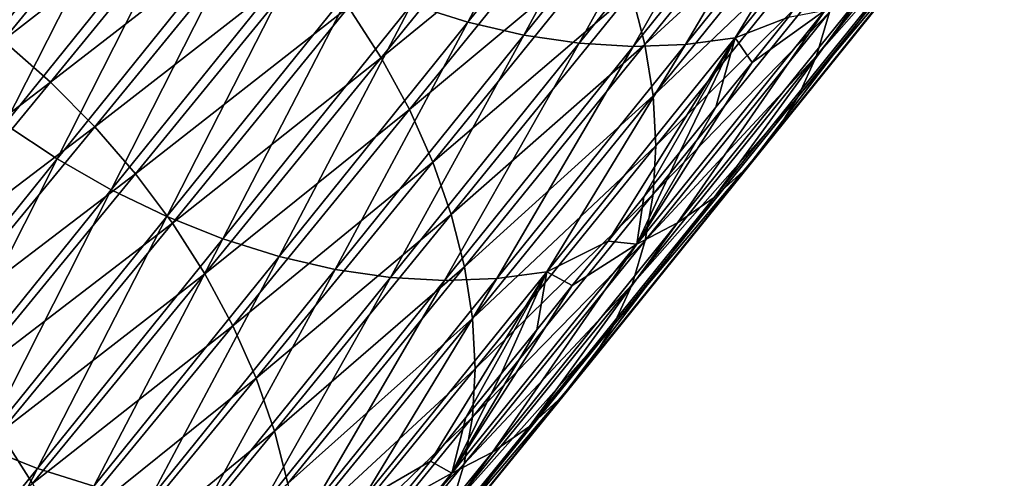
# Model space of a CAD drawing. Header units: millimetres. Extents: x -522 to 188, y -54 to 63.
# Tile 998 of 1056: x 21.97 to 26.42, y -40.65 to -38.58. Entities that reach past the tile are written whole.
import ezdxf

# ---------------------------------------------------------------- set-up
doc = ezdxf.new("R2010")
doc.units = ezdxf.units.MM
doc.header["$LTSCALE"] = 65.185185
doc.layers.add('39', color=7, linetype='CONTINUOUS')
doc.layers.add('40', color=7, linetype='CONTINUOUS')

msp = doc.modelspace()

# ---------------------------------------------------------------- linework, layer by layer
at = {"layer": '39', "linetype": 'CONTINUOUS'}
for points in [[(25.6302, -37.6572, -27.1091), (24.7377, -38.452, -25.6776), (24.7982, -38.6878, -25.8272), (25.6302, -37.6572, -27.1091)], [(25.6302, -37.6572, -27.1091), (24.7982, -38.6878, -25.8272), (25.6673, -37.889, -27.272), (25.6302, -37.6572, -27.1091)], [(22.6906, -37.6964, -23.8125), (21.6694, -38.4964, -22.5847), (21.8959, -38.6704, -22.5757), (22.6906, -37.6964, -23.8125)], [(22.6906, -37.6964, -23.8125), (21.8959, -38.6704, -22.5757), (22.9053, -37.8847, -23.8235), (22.6906, -37.6964, -23.8125)], [(26.4236, -37.6852, -29.3219), (25.5742, -38.74, -28.0198), (26.3413, -37.8688, -29.5249), (26.4236, -37.6852, -29.3219)], [(26.4236, -37.6852, -29.3219), (25.6335, -38.5426, -27.8218), (25.5742, -38.74, -28.0198), (26.4236, -37.6852, -29.3219)], [(24.4194, -37.7451, -25.3176), (23.4575, -38.5202, -23.9712), (23.6055, -38.749, -24.0573), (24.4194, -37.7451, -25.3176)], [(24.4194, -37.7451, -25.3176), (23.6055, -38.749, -24.0573), (24.5474, -37.9785, -25.4216), (24.4194, -37.7451, -25.3176)], [(22.9053, -37.8847, -23.8235), (21.8959, -38.6704, -22.5757), (22.1101, -38.8592, -22.5861), (22.9053, -37.8847, -23.8235)], [(22.9053, -37.8847, -23.8235), (22.1101, -38.8592, -22.5861), (23.1058, -38.0861, -23.8538), (22.9053, -37.8847, -23.8235)], [(25.6673, -37.889, -27.272), (24.7982, -38.6878, -25.8272), (24.8349, -38.9202, -25.9895), (25.6673, -37.889, -27.272)], [(25.6673, -37.889, -27.272), (24.8349, -38.9202, -25.9895), (25.6803, -38.1152, -27.4462), (25.6673, -37.889, -27.272)], [(26.3413, -37.8688, -29.5249), (25.5742, -38.74, -28.0198), (25.4915, -38.924, -28.2221), (26.3413, -37.8688, -29.5249)], [(26.3413, -37.8688, -29.5249), (25.4915, -38.924, -28.2221), (26.2364, -38.0373, -29.7305), (26.3413, -37.8688, -29.5249)], [(24.5474, -37.9785, -25.4216), (23.6055, -38.749, -24.0573), (23.733, -38.983, -24.1605), (24.5474, -37.9785, -25.4216)], [(24.5474, -37.9785, -25.4216), (23.733, -38.983, -24.1605), (24.6538, -38.2148, -25.542), (24.5474, -37.9785, -25.4216)], [(26.2364, -38.0373, -29.7305), (25.4915, -38.924, -28.2221), (25.3863, -39.0931, -28.4271), (26.2364, -38.0373, -29.7305)], [(26.2364, -38.0373, -29.7305), (25.3863, -39.0931, -28.4271), (26.1099, -38.1893, -29.9368), (26.2364, -38.0373, -29.7305)], [(23.1058, -38.0861, -23.8538), (22.1101, -38.8592, -22.5861), (22.3103, -39.0611, -22.6158), (23.1058, -38.0861, -23.8538)], [(23.1058, -38.0861, -23.8538), (22.3103, -39.0611, -22.6158), (23.2905, -38.2985, -23.9032), (23.1058, -38.0861, -23.8538)], [(25.6803, -38.1152, -27.4462), (24.8349, -38.9202, -25.9895), (24.8475, -39.147, -26.1629), (25.6803, -38.1152, -27.4462)], [(25.6803, -38.1152, -27.4462), (24.8475, -39.147, -26.1629), (25.669, -38.3337, -27.63), (25.6803, -38.1152, -27.4462)], [(26.1099, -38.1893, -29.9368), (25.2594, -39.2456, -28.6328), (25.963, -38.3234, -30.1419), (26.1099, -38.1893, -29.9368)], [(26.1099, -38.1893, -29.9368), (25.3863, -39.0931, -28.4271), (25.2594, -39.2456, -28.6328), (26.1099, -38.1893, -29.9368)], [(24.6538, -38.2148, -25.542), (23.733, -38.983, -24.1605), (23.8389, -39.22, -24.2801), (24.6538, -38.2148, -25.542)], [(24.6538, -38.2148, -25.542), (23.8389, -39.22, -24.2801), (24.7377, -38.452, -25.6776), (24.6538, -38.2148, -25.542)], [(23.2905, -38.2985, -23.9032), (22.3103, -39.0611, -22.6158), (22.4944, -39.2741, -22.6644), (23.2905, -38.2985, -23.9032)], [(23.2905, -38.2985, -23.9032), (22.4944, -39.2741, -22.6644), (23.4575, -38.5202, -23.9712), (23.2905, -38.2985, -23.9032)], [(25.669, -38.3337, -27.63), (24.8475, -39.147, -26.1629), (24.8357, -39.3661, -26.346), (25.669, -38.3337, -27.63)], [(25.669, -38.3337, -27.63), (24.8357, -39.3661, -26.346), (25.6335, -38.5426, -27.8218), (25.669, -38.3337, -27.63)], [(25.963, -38.3234, -30.1419), (25.1121, -39.3802, -28.8374), (25.7969, -38.4385, -30.344), (25.963, -38.3234, -30.1419)], [(25.963, -38.3234, -30.1419), (25.2594, -39.2456, -28.6328), (25.1121, -39.3802, -28.8374), (25.963, -38.3234, -30.1419)], [(24.7377, -38.452, -25.6776), (23.8389, -39.22, -24.2801), (23.9222, -39.4578, -24.4149), (24.7377, -38.452, -25.6776)], [(24.7377, -38.452, -25.6776), (23.9222, -39.4578, -24.4149), (24.7982, -38.6878, -25.8272), (24.7377, -38.452, -25.6776)], [(25.1121, -39.3802, -28.8374), (24.9456, -39.4957, -29.0389), (25.7969, -38.4385, -30.344), (25.1121, -39.3802, -28.8374)], [(24.9456, -39.4957, -29.0389), (25.6131, -38.5333, -30.5413), (25.7969, -38.4385, -30.344), (24.9456, -39.4957, -29.0389)], [(23.4575, -38.5202, -23.9712), (22.4944, -39.2741, -22.6644), (22.661, -39.4964, -22.7316), (23.4575, -38.5202, -23.9712)], [(23.4575, -38.5202, -23.9712), (22.661, -39.4964, -22.7316), (23.6055, -38.749, -24.0573), (23.4575, -38.5202, -23.9712)], [(24.7615, -39.591, -29.2357), (25.6131, -38.5333, -30.5413), (24.9456, -39.4957, -29.0389), (24.7615, -39.591, -29.2357)], [(24.7615, -39.591, -29.2357), (25.2832, -38.7691, -30.5322), (25.6131, -38.5333, -30.5413), (24.7615, -39.591, -29.2357)], [(25.6335, -38.5426, -27.8218), (24.8357, -39.3661, -26.346), (24.7998, -39.5756, -26.537), (25.6335, -38.5426, -27.8218)], [(25.6335, -38.5426, -27.8218), (24.7998, -39.5756, -26.537), (25.5742, -38.74, -28.0198), (25.6335, -38.5426, -27.8218)], [(25.2832, -38.7691, -30.5322), (25.4475, -38.565, -30.7835), (25.6131, -38.5333, -30.5413), (25.2832, -38.7691, -30.5322)], [(21.8959, -38.6704, -22.5757), (21.1189, -39.6144, -21.3607), (22.1101, -38.8592, -22.5861), (21.8959, -38.6704, -22.5757)], [(24.7982, -38.6878, -25.8272), (23.9222, -39.4578, -24.4149), (23.9823, -39.6943, -24.5636), (24.7982, -38.6878, -25.8272)], [(24.7982, -38.6878, -25.8272), (23.9823, -39.6943, -24.5636), (24.8349, -38.9202, -25.9895), (24.7982, -38.6878, -25.8272)], [(25.5742, -38.74, -28.0198), (24.7399, -39.7736, -26.7342), (25.4915, -38.924, -28.2221), (25.5742, -38.74, -28.0198)], [(25.5742, -38.74, -28.0198), (24.7998, -39.5756, -26.537), (24.7399, -39.7736, -26.7342), (25.5742, -38.74, -28.0198)], [(23.6055, -38.749, -24.0573), (22.661, -39.4964, -22.7316), (22.8084, -39.7259, -22.8168), (23.6055, -38.749, -24.0573)], [(23.6055, -38.749, -24.0573), (22.8084, -39.7259, -22.8168), (23.733, -38.983, -24.1605), (23.6055, -38.749, -24.0573)], [(25.1195, -38.9725, -30.2815), (25.2832, -38.7691, -30.5322), (24.7615, -39.591, -29.2357), (25.1195, -38.9725, -30.2815)], [(22.1101, -38.8592, -22.5861), (21.1189, -39.6144, -21.3607), (21.3327, -39.8038, -21.3703), (22.1101, -38.8592, -22.5861)], [(22.1101, -38.8592, -22.5861), (21.3327, -39.8038, -21.3703), (22.3103, -39.0611, -22.6158), (22.1101, -38.8592, -22.5861)], [(24.8349, -38.9202, -25.9895), (23.9823, -39.6943, -24.5636), (24.0184, -39.9274, -24.725), (24.8349, -38.9202, -25.9895)], [(24.8349, -38.9202, -25.9895), (24.0184, -39.9274, -24.725), (24.8475, -39.147, -26.1629), (24.8349, -38.9202, -25.9895)], [(25.4915, -38.924, -28.2221), (24.7399, -39.7736, -26.7342), (24.6568, -39.9582, -26.9359), (25.4915, -38.924, -28.2221)], [(25.4915, -38.924, -28.2221), (24.6568, -39.9582, -26.9359), (25.3863, -39.0931, -28.4271), (25.4915, -38.924, -28.2221)], [(23.733, -38.983, -24.1605), (22.8084, -39.7259, -22.8168), (22.9353, -39.9606, -22.9191), (23.733, -38.983, -24.1605)], [(23.733, -38.983, -24.1605), (22.9353, -39.9606, -22.9191), (23.8389, -39.22, -24.2801), (23.733, -38.983, -24.1605)], [(24.9563, -39.1753, -30.0314), (25.1195, -38.9725, -30.2815), (24.7615, -39.591, -29.2357), (24.9563, -39.1753, -30.0314)], [(22.3103, -39.0611, -22.6158), (21.3327, -39.8038, -21.3703), (21.5323, -40.0063, -21.3991), (22.3103, -39.0611, -22.6158)], [(22.3103, -39.0611, -22.6158), (21.5323, -40.0063, -21.3991), (22.4944, -39.2741, -22.6644), (22.3103, -39.0611, -22.6158)], [(25.3863, -39.0931, -28.4271), (24.6568, -39.9582, -26.9359), (24.5511, -40.1278, -27.1401), (25.3863, -39.0931, -28.4271)], [(25.3863, -39.0931, -28.4271), (24.5511, -40.1278, -27.1401), (25.2594, -39.2456, -28.6328), (25.3863, -39.0931, -28.4271)], [(24.8475, -39.147, -26.1629), (24.0184, -39.9274, -24.725), (24.0304, -40.1549, -24.8975), (24.8475, -39.147, -26.1629)], [(24.8475, -39.147, -26.1629), (24.0304, -40.1549, -24.8975), (24.8357, -39.3661, -26.346), (24.8475, -39.147, -26.1629)], [(24.7936, -39.3773, -29.7818), (24.9563, -39.1753, -30.0314), (24.7615, -39.591, -29.2357), (24.7936, -39.3773, -29.7818)], [(23.8389, -39.22, -24.2801), (22.9353, -39.9606, -22.9191), (23.0406, -40.1984, -23.0377), (23.8389, -39.22, -24.2801)], [(23.8389, -39.22, -24.2801), (23.0406, -40.1984, -23.0377), (23.9222, -39.4578, -24.4149), (23.8389, -39.22, -24.2801)], [(22.4944, -39.2741, -22.6644), (21.5323, -40.0063, -21.3991), (21.7159, -40.22, -21.4468), (22.4944, -39.2741, -22.6644)], [(22.4944, -39.2741, -22.6644), (21.7159, -40.22, -21.4468), (22.661, -39.4964, -22.7316), (22.4944, -39.2741, -22.6644)], [(25.2594, -39.2456, -28.6328), (24.4238, -40.2809, -27.3451), (25.1121, -39.3802, -28.8374), (25.2594, -39.2456, -28.6328)], [(25.2594, -39.2456, -28.6328), (24.5511, -40.1278, -27.1401), (24.4238, -40.2809, -27.3451), (25.2594, -39.2456, -28.6328)], [(24.8357, -39.3661, -26.346), (24.0304, -40.1549, -24.8975), (24.018, -40.3747, -25.0797), (24.8357, -39.3661, -26.346)], [(24.8357, -39.3661, -26.346), (24.018, -40.3747, -25.0797), (24.7998, -39.5756, -26.537), (24.8357, -39.3661, -26.346)], [(25.1121, -39.3802, -28.8374), (24.276, -40.4161, -27.549), (24.9456, -39.4957, -29.0389), (25.1121, -39.3802, -28.8374)], [(25.1121, -39.3802, -28.8374), (24.4238, -40.2809, -27.3451), (24.276, -40.4161, -27.549), (25.1121, -39.3802, -28.8374)], [(24.6315, -39.5786, -29.5328), (24.7936, -39.3773, -29.7818), (24.7615, -39.591, -29.2357), (24.6315, -39.5786, -29.5328)], [(22.661, -39.4964, -22.7316), (21.7159, -40.22, -21.4468), (21.8818, -40.4431, -21.513), (22.661, -39.4964, -22.7316)], [(22.661, -39.4964, -22.7316), (21.8818, -40.4431, -21.513), (22.8084, -39.7259, -22.8168), (22.661, -39.4964, -22.7316)], [(23.9222, -39.4578, -24.4149), (23.0406, -40.1984, -23.0377), (23.1233, -40.437, -23.1714), (23.9222, -39.4578, -24.4149)], [(23.9222, -39.4578, -24.4149), (23.1233, -40.437, -23.1714), (23.9823, -39.6943, -24.5636), (23.9222, -39.4578, -24.4149)], [(24.276, -40.4161, -27.549), (24.1091, -40.5321, -27.7499), (24.9456, -39.4957, -29.0389), (24.276, -40.4161, -27.549)], [(24.1091, -40.5321, -27.7499), (24.7615, -39.591, -29.2357), (24.9456, -39.4957, -29.0389), (24.1091, -40.5321, -27.7499)], [(24.7998, -39.5756, -26.537), (24.018, -40.3747, -25.0797), (23.9815, -40.5849, -25.2698), (24.7998, -39.5756, -26.537)], [(24.7998, -39.5756, -26.537), (23.9815, -40.5849, -25.2698), (24.7399, -39.7736, -26.7342), (24.7998, -39.5756, -26.537)], [(24.4699, -39.7791, -29.2844), (24.6315, -39.5786, -29.5328), (24.7615, -39.591, -29.2357), (24.4699, -39.7791, -29.2844)], [(23.9247, -40.6279, -27.946), (24.7615, -39.591, -29.2357), (24.1091, -40.5321, -27.7499), (23.9247, -40.6279, -27.946)], [(23.9247, -40.6279, -27.946), (24.4699, -39.7791, -29.2844), (24.7615, -39.591, -29.2357), (23.9247, -40.6279, -27.946)], [(23.9823, -39.6943, -24.5636), (23.1233, -40.437, -23.1714), (23.1826, -40.6744, -23.3191), (23.9823, -39.6943, -24.5636)], [(23.9823, -39.6943, -24.5636), (23.1826, -40.6744, -23.3191), (24.0184, -39.9274, -24.725), (23.9823, -39.6943, -24.5636)], [(22.8084, -39.7259, -22.8168), (21.8818, -40.4431, -21.513), (22.0285, -40.6735, -21.5971), (22.8084, -39.7259, -22.8168)], [(22.8084, -39.7259, -22.8168), (22.0285, -40.6735, -21.5971), (22.9353, -39.9606, -22.9191), (22.8084, -39.7259, -22.8168)], [(24.7399, -39.7736, -26.7342), (23.9211, -40.7836, -25.4661), (24.6568, -39.9582, -26.9359), (24.7399, -39.7736, -26.7342)], [(24.7399, -39.7736, -26.7342), (23.9815, -40.5849, -25.2698), (23.9211, -40.7836, -25.4661), (24.7399, -39.7736, -26.7342)], [(24.3088, -39.9789, -29.0366), (24.4699, -39.7791, -29.2844), (23.9247, -40.6279, -27.946), (24.3088, -39.9789, -29.0366)], [(24.0184, -39.9274, -24.725), (23.1826, -40.6744, -23.3191), (23.2181, -40.9083, -23.4794), (24.0184, -39.9274, -24.725)], [(24.0184, -39.9274, -24.725), (23.2181, -40.9083, -23.4794), (24.0304, -40.1549, -24.8975), (24.0184, -39.9274, -24.725)], [(22.9353, -39.9606, -22.9191), (22.0285, -40.6735, -21.5971), (22.1547, -40.9091, -21.6983), (22.9353, -39.9606, -22.9191)], [(22.9353, -39.9606, -22.9191), (22.1547, -40.9091, -21.6983), (23.0406, -40.1984, -23.0377), (22.9353, -39.9606, -22.9191)], [(24.6568, -39.9582, -26.9359), (23.9211, -40.7836, -25.4661), (23.8374, -40.969, -25.6669), (24.6568, -39.9582, -26.9359)], [(24.6568, -39.9582, -26.9359), (23.8374, -40.969, -25.6669), (24.5511, -40.1278, -27.1401), (24.6568, -39.9582, -26.9359)], [(24.1483, -40.1778, -28.7893), (24.3088, -39.9789, -29.0366), (23.9247, -40.6279, -27.946), (24.1483, -40.1778, -28.7893)], [(24.0304, -40.1549, -24.8975), (23.2181, -40.9083, -23.4794), (23.2294, -41.1366, -23.6509), (24.0304, -40.1549, -24.8975)], [(24.0304, -40.1549, -24.8975), (23.2294, -41.1366, -23.6509), (24.018, -40.3747, -25.0797), (24.0304, -40.1549, -24.8975)], [(24.5511, -40.1278, -27.1401), (23.8374, -40.969, -25.6669), (23.7312, -41.1393, -25.8703), (24.5511, -40.1278, -27.1401)], [(24.5511, -40.1278, -27.1401), (23.7312, -41.1393, -25.8703), (24.4238, -40.2809, -27.3451), (24.5511, -40.1278, -27.1401)], [(23.0406, -40.1984, -23.0377), (22.1547, -40.9091, -21.6983), (22.2592, -41.1478, -21.8156), (23.0406, -40.1984, -23.0377)], [(23.0406, -40.1984, -23.0377), (22.2592, -41.1478, -21.8156), (23.1233, -40.437, -23.1714), (23.0406, -40.1984, -23.0377)], [(23.9883, -40.376, -28.5427), (24.1483, -40.1778, -28.7893), (23.9247, -40.6279, -27.946), (23.9883, -40.376, -28.5427)], [(24.4238, -40.2809, -27.3451), (23.6034, -41.2931, -26.0745), (24.276, -40.4161, -27.549), (24.4238, -40.2809, -27.3451)], [(24.4238, -40.2809, -27.3451), (23.7312, -41.1393, -25.8703), (23.6034, -41.2931, -26.0745), (24.4238, -40.2809, -27.3451)], [(24.018, -40.3747, -25.0797), (23.2294, -41.1366, -23.6509), (23.2163, -41.3573, -23.8319), (24.018, -40.3747, -25.0797)], [(24.018, -40.3747, -25.0797), (23.2163, -41.3573, -23.8319), (23.9815, -40.5849, -25.2698), (24.018, -40.3747, -25.0797)], [(23.8289, -40.5734, -28.2967), (23.9883, -40.376, -28.5427), (23.9247, -40.6279, -27.946), (23.8289, -40.5734, -28.2967)], [(24.276, -40.4161, -27.549), (23.4551, -41.4288, -26.2776), (24.1091, -40.5321, -27.7499), (24.276, -40.4161, -27.549)], [(24.276, -40.4161, -27.549), (23.6034, -41.2931, -26.0745), (23.4551, -41.4288, -26.2776), (24.276, -40.4161, -27.549)], [(21.8818, -40.4431, -21.513), (21.1202, -41.358, -20.3164), (22.0285, -40.6735, -21.5971), (21.8818, -40.4431, -21.513)], [(23.1233, -40.437, -23.1714), (22.2592, -41.1478, -21.8156), (22.3411, -41.3874, -21.9481), (23.1233, -40.437, -23.1714)], [(23.1233, -40.437, -23.1714), (22.3411, -41.3874, -21.9481), (23.1826, -40.6744, -23.3191), (23.1233, -40.437, -23.1714)], [(23.4551, -41.4288, -26.2776), (23.2878, -41.5454, -26.4777), (24.1091, -40.5321, -27.7499), (23.4551, -41.4288, -26.2776)], [(23.2878, -41.5454, -26.4777), (23.9247, -40.6279, -27.946), (24.1091, -40.5321, -27.7499), (23.2878, -41.5454, -26.4777)], [(23.9815, -40.5849, -25.2698), (23.2163, -41.3573, -23.8319), (23.1791, -41.5684, -24.021), (23.9815, -40.5849, -25.2698)], [(23.9815, -40.5849, -25.2698), (23.1791, -41.5684, -24.021), (23.9211, -40.7836, -25.4661), (23.9815, -40.5849, -25.2698)], [(23.67, -40.7699, -28.0512), (23.8289, -40.5734, -28.2967), (23.9247, -40.6279, -27.946), (23.67, -40.7699, -28.0512)], [(23.1029, -41.6418, -26.6732), (23.9247, -40.6279, -27.946), (23.2878, -41.5454, -26.4777), (23.1029, -41.6418, -26.6732)], [(23.1029, -41.6418, -26.6732), (23.67, -40.7699, -28.0512), (23.9247, -40.6279, -27.946), (23.1029, -41.6418, -26.6732)]]:
    msp.add_3dface(points, dxfattribs=at)
at = {"layer": '40', "linetype": 'CONTINUOUS'}
for points in [[(22.113, -37.4271, -31.9317), (21.4606, -38.688, -30.6545), (21.2595, -38.4873, -30.6233), (22.113, -37.4271, -31.9317)], [(22.3142, -37.6276, -31.9631), (21.4606, -38.688, -30.6545), (22.113, -37.4271, -31.9317), (22.3142, -37.6276, -31.9631)], [(24.611, -37.4282, -33.0673), (23.9977, -38.5873, -31.6418), (23.7429, -38.5071, -31.7433), (24.611, -37.4282, -33.0673)], [(24.8657, -37.5086, -32.9655), (23.9977, -38.5873, -31.6418), (24.611, -37.4282, -33.0673), (24.8657, -37.5086, -32.9655)], [(24.8657, -37.5086, -32.9655), (24.2512, -38.6459, -31.5237), (23.9977, -38.5873, -31.6418), (24.8657, -37.5086, -32.9655)], [(25.119, -37.5676, -32.8471), (24.2512, -38.6459, -31.5237), (24.8657, -37.5086, -32.9655), (25.119, -37.5676, -32.8471)], [(25.119, -37.5676, -32.8471), (24.5011, -38.6826, -31.39), (24.2512, -38.6459, -31.5237), (25.119, -37.5676, -32.8471)], [(25.3687, -37.6045, -32.713), (24.5011, -38.6826, -31.39), (25.119, -37.5676, -32.8471), (25.3687, -37.6045, -32.713)], [(26.0735, -37.5808, -32.2302), (25.2068, -38.6579, -30.9083), (25.8481, -37.6112, -32.4032), (26.0735, -37.5808, -32.2302)], [(26.0735, -37.5808, -32.2302), (25.4475, -38.565, -30.7835), (25.2068, -38.6579, -30.9083), (26.0735, -37.5808, -32.2302)], [(25.3687, -37.6045, -32.713), (24.7452, -38.6968, -31.2419), (24.5011, -38.6826, -31.39), (25.3687, -37.6045, -32.713)], [(25.6124, -37.6191, -32.5646), (24.7452, -38.6968, -31.2419), (25.3687, -37.6045, -32.713), (25.6124, -37.6191, -32.5646)], [(25.6124, -37.6191, -32.5646), (24.9811, -38.6886, -31.0809), (24.7452, -38.6968, -31.2419), (25.6124, -37.6191, -32.5646)], [(25.8481, -37.6112, -32.4032), (24.9811, -38.6886, -31.0809), (25.6124, -37.6191, -32.5646), (25.8481, -37.6112, -32.4032)], [(25.8481, -37.6112, -32.4032), (25.2068, -38.6579, -30.9083), (24.9811, -38.6886, -31.0809), (25.8481, -37.6112, -32.4032)], [(22.3142, -37.6276, -31.9631), (21.6756, -38.8758, -30.6661), (21.4606, -38.688, -30.6545), (22.3142, -37.6276, -31.9631)], [(22.5293, -37.8153, -31.9749), (21.6756, -38.8758, -30.6661), (22.3142, -37.6276, -31.9631), (22.5293, -37.8153, -31.9749)], [(22.5293, -37.8153, -31.9749), (21.9028, -39.049, -30.6582), (21.6756, -38.8758, -30.6661), (22.5293, -37.8153, -31.9749)], [(22.7565, -37.9885, -31.9671), (21.9028, -39.049, -30.6582), (22.5293, -37.8153, -31.9749), (22.7565, -37.9885, -31.9671)], [(22.7565, -37.9885, -31.9671), (22.1399, -39.2062, -30.6308), (21.9028, -39.049, -30.6582), (22.7565, -37.9885, -31.9671)], [(22.9936, -38.1457, -31.9397), (22.1399, -39.2062, -30.6308), (22.7565, -37.9885, -31.9671), (22.9936, -38.1457, -31.9397)], [(22.9936, -38.1457, -31.9397), (22.3849, -39.3457, -30.5841), (22.1399, -39.2062, -30.6308), (22.9936, -38.1457, -31.9397)], [(23.2386, -38.2853, -31.8929), (22.3849, -39.3457, -30.5841), (22.9936, -38.1457, -31.9397), (23.2386, -38.2853, -31.8929)], [(23.2386, -38.2853, -31.8929), (22.6354, -39.4665, -30.5185), (22.3849, -39.3457, -30.5841), (23.2386, -38.2853, -31.8929)], [(23.4891, -38.4061, -31.8273), (22.6354, -39.4665, -30.5185), (23.2386, -38.2853, -31.8929), (23.4891, -38.4061, -31.8273)], [(23.4891, -38.4061, -31.8273), (22.8894, -39.5673, -30.4347), (22.6354, -39.4665, -30.5185), (23.4891, -38.4061, -31.8273)], [(23.7429, -38.5071, -31.7433), (22.8894, -39.5673, -30.4347), (23.4891, -38.4061, -31.8273), (23.7429, -38.5071, -31.7433)], [(23.7429, -38.5071, -31.7433), (23.1443, -39.6473, -30.3334), (22.8894, -39.5673, -30.4347), (23.7429, -38.5071, -31.7433)], [(23.9977, -38.5873, -31.6418), (23.1443, -39.6473, -30.3334), (23.7429, -38.5071, -31.7433), (23.9977, -38.5873, -31.6418)], [(23.9977, -38.5873, -31.6418), (23.398, -39.7058, -30.2155), (23.1443, -39.6473, -30.3334), (23.9977, -38.5873, -31.6418)], [(24.2512, -38.6459, -31.5237), (23.398, -39.7058, -30.2155), (23.9977, -38.5873, -31.6418), (24.2512, -38.6459, -31.5237)], [(25.4475, -38.565, -30.7835), (25.2832, -38.7691, -30.5322), (25.2068, -38.6579, -30.9083), (25.4475, -38.565, -30.7835)], [(24.2512, -38.6459, -31.5237), (23.6481, -39.7421, -30.0822), (23.398, -39.7058, -30.2155), (24.2512, -38.6459, -31.5237)], [(24.5011, -38.6826, -31.39), (23.6481, -39.7421, -30.0822), (24.2512, -38.6459, -31.5237), (24.5011, -38.6826, -31.39)], [(24.5011, -38.6826, -31.39), (23.8924, -39.7561, -29.9345), (23.6481, -39.7421, -30.0822), (24.5011, -38.6826, -31.39)], [(24.7452, -38.6968, -31.2419), (23.8924, -39.7561, -29.9345), (24.5011, -38.6826, -31.39), (24.7452, -38.6968, -31.2419)], [(24.9811, -38.6886, -31.0809), (24.1286, -39.7475, -29.7738), (24.7452, -38.6968, -31.2419), (24.9811, -38.6886, -31.0809)], [(24.9811, -38.6886, -31.0809), (24.3546, -39.7164, -29.6017), (24.1286, -39.7475, -29.7738), (24.9811, -38.6886, -31.0809)], [(25.2068, -38.6579, -30.9083), (24.3546, -39.7164, -29.6017), (24.9811, -38.6886, -31.0809), (25.2068, -38.6579, -30.9083)], [(25.2068, -38.6579, -30.9083), (24.6315, -39.5786, -29.5328), (24.3546, -39.7164, -29.6017), (25.2068, -38.6579, -30.9083)], [(24.7936, -39.3773, -29.7818), (24.6315, -39.5786, -29.5328), (25.2068, -38.6579, -30.9083), (24.7936, -39.3773, -29.7818)], [(24.9563, -39.1753, -30.0314), (24.7936, -39.3773, -29.7818), (25.2068, -38.6579, -30.9083), (24.9563, -39.1753, -30.0314)], [(25.1195, -38.9725, -30.2815), (24.9563, -39.1753, -30.0314), (25.2068, -38.6579, -30.9083), (25.1195, -38.9725, -30.2815)], [(25.2832, -38.7691, -30.5322), (25.1195, -38.9725, -30.2815), (25.2068, -38.6579, -30.9083), (25.2832, -38.7691, -30.5322)], [(24.7452, -38.6968, -31.2419), (24.1286, -39.7475, -29.7738), (23.8924, -39.7561, -29.9345), (24.7452, -38.6968, -31.2419)], [(22.1399, -39.2062, -30.6308), (21.3012, -40.2456, -29.3383), (21.9028, -39.049, -30.6582), (22.1399, -39.2062, -30.6308)], [(22.1399, -39.2062, -30.6308), (21.5461, -40.3852, -29.2915), (21.3012, -40.2456, -29.3383), (22.1399, -39.2062, -30.6308)], [(22.3849, -39.3457, -30.5841), (21.5461, -40.3852, -29.2915), (22.1399, -39.2062, -30.6308), (22.3849, -39.3457, -30.5841)], [(22.3849, -39.3457, -30.5841), (21.7967, -40.5059, -29.226), (21.5461, -40.3852, -29.2915), (22.3849, -39.3457, -30.5841)], [(22.6354, -39.4665, -30.5185), (21.7967, -40.5059, -29.226), (22.3849, -39.3457, -30.5841), (22.6354, -39.4665, -30.5185)], [(22.6354, -39.4665, -30.5185), (22.0507, -40.6067, -29.1422), (21.7967, -40.5059, -29.226), (22.6354, -39.4665, -30.5185)], [(22.8894, -39.5673, -30.4347), (22.0507, -40.6067, -29.1422), (22.6354, -39.4665, -30.5185), (22.8894, -39.5673, -30.4347)], [(22.8894, -39.5673, -30.4347), (22.3057, -40.6865, -29.0411), (22.0507, -40.6067, -29.1422), (22.8894, -39.5673, -30.4347)], [(23.1443, -39.6473, -30.3334), (22.3057, -40.6865, -29.0411), (22.8894, -39.5673, -30.4347), (23.1443, -39.6473, -30.3334)], [(24.6315, -39.5786, -29.5328), (24.4699, -39.7791, -29.2844), (24.3546, -39.7164, -29.6017), (24.6315, -39.5786, -29.5328)], [(23.1443, -39.6473, -30.3334), (22.5595, -40.7448, -28.9234), (22.3057, -40.6865, -29.0411), (23.1443, -39.6473, -30.3334)], [(23.398, -39.7058, -30.2155), (22.5595, -40.7448, -28.9234), (23.1443, -39.6473, -30.3334), (23.398, -39.7058, -30.2155)], [(23.398, -39.7058, -30.2155), (22.8098, -40.7809, -28.7903), (22.5595, -40.7448, -28.9234), (23.398, -39.7058, -30.2155)], [(23.6481, -39.7421, -30.0822), (22.8098, -40.7809, -28.7903), (23.398, -39.7058, -30.2155), (23.6481, -39.7421, -30.0822)], [(24.3546, -39.7164, -29.6017), (23.5171, -40.7542, -28.311), (24.1286, -39.7475, -29.7738), (24.3546, -39.7164, -29.6017)], [(24.3546, -39.7164, -29.6017), (23.8289, -40.5734, -28.2967), (23.5171, -40.7542, -28.311), (24.3546, -39.7164, -29.6017)], [(23.9883, -40.376, -28.5427), (23.8289, -40.5734, -28.2967), (24.3546, -39.7164, -29.6017), (23.9883, -40.376, -28.5427)], [(24.1483, -40.1778, -28.7893), (23.9883, -40.376, -28.5427), (24.3546, -39.7164, -29.6017), (24.1483, -40.1778, -28.7893)], [(24.3088, -39.9789, -29.0366), (24.1483, -40.1778, -28.7893), (24.3546, -39.7164, -29.6017), (24.3088, -39.9789, -29.0366)], [(24.4699, -39.7791, -29.2844), (24.3088, -39.9789, -29.0366), (24.3546, -39.7164, -29.6017), (24.4699, -39.7791, -29.2844)], [(23.6481, -39.7421, -30.0822), (23.0543, -40.7946, -28.6429), (22.8098, -40.7809, -28.7903), (23.6481, -39.7421, -30.0822)], [(23.8924, -39.7561, -29.9345), (23.0543, -40.7946, -28.6429), (23.6481, -39.7421, -30.0822), (23.8924, -39.7561, -29.9345)], [(23.8924, -39.7561, -29.9345), (23.2908, -40.7856, -28.4827), (23.0543, -40.7946, -28.6429), (23.8924, -39.7561, -29.9345)], [(24.1286, -39.7475, -29.7738), (23.2908, -40.7856, -28.4827), (23.8924, -39.7561, -29.9345), (24.1286, -39.7475, -29.7738)], [(24.1286, -39.7475, -29.7738), (23.5171, -40.7542, -28.311), (23.2908, -40.7856, -28.4827), (24.1286, -39.7475, -29.7738)], [(22.0507, -40.6067, -29.1422), (21.227, -41.6229, -27.8666), (21.7967, -40.5059, -29.226), (22.0507, -40.6067, -29.1422)], [(22.0507, -40.6067, -29.1422), (21.4821, -41.7027, -27.7655), (21.227, -41.6229, -27.8666), (22.0507, -40.6067, -29.1422)], [(22.3057, -40.6865, -29.0411), (21.4821, -41.7027, -27.7655), (22.0507, -40.6067, -29.1422), (22.3057, -40.6865, -29.0411)], [(23.8289, -40.5734, -28.2967), (23.67, -40.7699, -28.0512), (23.5171, -40.7542, -28.311), (23.8289, -40.5734, -28.2967)]]:
    msp.add_3dface(points, dxfattribs=at)

doc.saveas('drawing.dxf')
